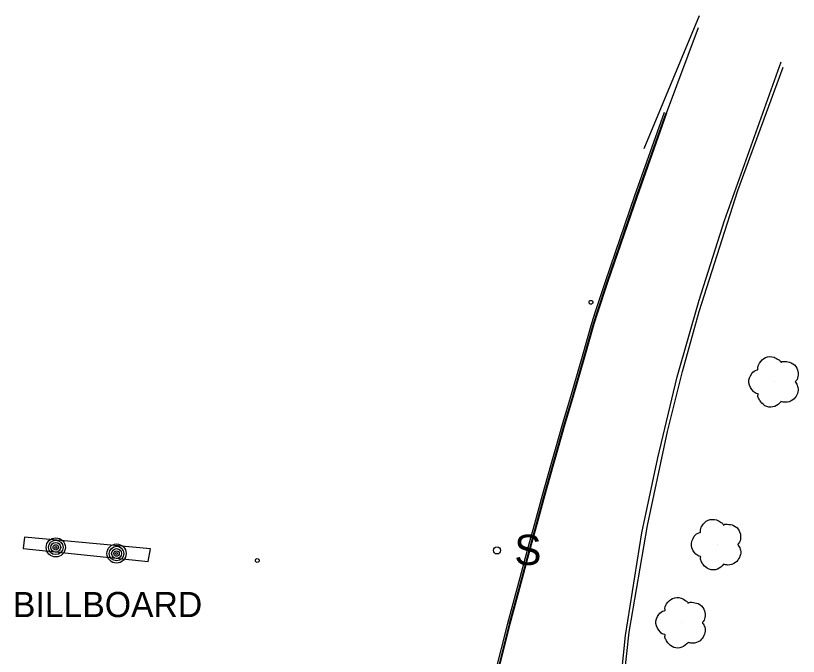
# Model space of a CAD drawing. Extents: x 368532 to 392481, y 10654822 to 10676899.
# Drawn here: x 375180.4 to 375335.6, y 10671859.3 to 10671986.4 of the extents above; entities that cross this region are included whole.
import ezdxf

# ---------------------------------------------------------------- set-up
doc = ezdxf.new("R2010")
doc.units = 0
for name, color, linetype in [('p_road - paved curb', 7, 'Continuous'), ('p_road guard rails', 7, 'Continuous'), ('p_structure billboard', 7, 'Continuous'), ('p_structure sign', 7, 'Continuous'), ('p_structure unidentified', 7, 'Continuous'), ('p_veg tree', 7, 'Continuous')]:
    doc.layers.add(name, color=color, linetype=linetype)

msp = doc.modelspace()

# ---------------------------------------------------------------- linework, layer by layer
at = {"layer": 'p_road - paved curb'}
for p, q in [((375309.47, 10671967.03), (375315.78, 10671984.06)), ((375320.91, 10671945.76), (375332.2, 10671977.23)), ((375309, 10671967.19), (375303.13, 10671950.65)), ((375309.33, 10671967.08), (375303.46, 10671950.54)), ((375309.47, 10671967.03), (375303.6, 10671950.49)), ((375303.13, 10671950.65), (375297.31, 10671933.62)), ((375303.46, 10671950.54), (375297.64, 10671933.51)), ((375303.6, 10671950.49), (375297.78, 10671933.46)), ((375315.89, 10671929.94), (375320.91, 10671945.76)), ((375297.31, 10671933.62), (375295.28, 10671927.62)), ((375297.64, 10671933.51), (375295.62, 10671927.51)), ((375297.78, 10671933.46), (375295.76, 10671927.46)), ((375311.56, 10671914.74), (375315.89, 10671929.94)), ((375295.28, 10671927.62), (375294.56, 10671925.35)), ((375295.62, 10671927.51), (375294.9, 10671925.25)), ((375295.76, 10671927.46), (375295.04, 10671925.21)), ((375294.56, 10671925.35), (375292.7, 10671918.8)), ((375294.9, 10671925.25), (375293.04, 10671918.7)), ((375295.04, 10671925.21), (375293.18, 10671918.66)), ((375292.7, 10671918.8), (375290.28, 10671910.33)), ((375293.04, 10671918.7), (375290.62, 10671910.23)), ((375293.18, 10671918.66), (375290.76, 10671910.19)), ((375307.73, 10671898.69), (375311.56, 10671914.74)), ((375290.28, 10671910.33), (375288.83, 10671905.53)), ((375290.62, 10671910.23), (375289.17, 10671905.43)), ((375290.76, 10671910.19), (375289.31, 10671905.39)), ((375288.83, 10671905.53), (375287.35, 10671900.37)), ((375289.17, 10671905.43), (375287.69, 10671900.27)), ((375289.31, 10671905.39), (375287.83, 10671900.23)), ((375287.35, 10671900.37), (375286.43, 10671897.12)), ((375287.69, 10671900.27), (375286.77, 10671897.02)), ((375287.83, 10671900.23), (375286.91, 10671896.98)), ((375304.58, 10671883.81), (375307.73, 10671898.69)), ((375286.43, 10671897.12), (375284.8, 10671891.26)), ((375286.77, 10671897.02), (375285.14, 10671891.17)), ((375286.91, 10671896.98), (375285.28, 10671891.13)), ((375284.8, 10671891.26), (375283.27, 10671885.62)), ((375285.14, 10671891.17), (375283.61, 10671885.53)), ((375285.28, 10671891.13), (375283.75, 10671885.49)), ((375283.27, 10671885.62), (375282.15, 10671881.55)), ((375283.61, 10671885.53), (375282.49, 10671881.46)), ((375283.75, 10671885.49), (375282.63, 10671881.42)), ((375301.34, 10671863.46), (375304.58, 10671883.81)), ((375282.15, 10671881.55), (375279.63, 10671872.16)), ((375282.49, 10671881.46), (375279.97, 10671872.07)), ((375282.63, 10671881.42), (375280.11, 10671872.03)), ((375279.63, 10671872.16), (375277.91, 10671865.84)), ((375279.97, 10671872.07), (375278.24, 10671865.75)), ((375280.11, 10671872.03), (375278.39, 10671865.71)), ((375277.91, 10671865.84), (375274.55, 10671852.35)), ((375278.24, 10671865.75), (375274.89, 10671852.27)), ((375278.39, 10671865.71), (375275.04, 10671852.24)), ((375299.39, 10671845.38), (375301.34, 10671863.46))]:
    msp.add_line(p, q, dxfattribs=at)
at = {"layer": 'p_road guard rails'}
for p, q in [((375305.05, 10671960.06), (375315.96, 10671986.39)), ((375323.59, 10671951.72), (375332.56, 10671976.18)), ((375315.89, 10671927.69), (375323.59, 10671951.72)), ((375312.59, 10671915.81), (375315.89, 10671927.69)), ((375309.62, 10671903.93), (375312.59, 10671915.81)), ((375305.69, 10671885.31), (375309.62, 10671903.93)), ((375302.07, 10671864.12), (375305.69, 10671885.31)), ((375299.64, 10671842.11), (375302.07, 10671864.12))]:
    msp.add_line(p, q, dxfattribs=at)
at = {"layer": 'p_structure billboard'}
msp.add_lwpolyline([(375181.92, 10671880.69), (375206.71, 10671878.13), (375207.14, 10671880.64), (375182.19, 10671882.99)], close=True, dxfattribs=at)
for centre, radius in [((375188.39, 10671880.94), 1.9), ((375188.39, 10671880.94), 1.44), ((375188.39, 10671880.94), 0.973), ((375188.39, 10671880.94), 0.539), ((375188.39, 10671880.94), 0.192), ((375200.44, 10671879.72), 1.9), ((375200.44, 10671879.72), 1.44), ((375200.44, 10671879.72), 0.973), ((375200.44, 10671879.72), 0.539), ((375200.44, 10671879.72), 0.192)]:
    msp.add_circle(centre, radius, dxfattribs=at)
at = {"layer": 'p_structure sign'}
msp.add_circle((375275.85, 10671880.35), 0.713, dxfattribs=at)
at = {"layer": 'p_structure unidentified'}
for centre in [(375294.47, 10671929.54), (375228.33, 10671878.35)]:
    msp.add_circle(centre, 0.375, dxfattribs=at)
at = {"layer": 'p_veg tree'}
for p, q in [((375330.91, 10671913.82), (375330.91, 10671913.82)), ((375319.52, 10671881.56), (375319.52, 10671881.56)), ((375312.49, 10671866.06), (375312.49, 10671866.06))]:
    msp.add_line(p, q, dxfattribs=at)
for points in [[(375332.16, 10671909.85), (375330.93, 10671908.9), (375329.31, 10671908.88), (375328.12, 10671909.8), (375327.69, 10671910.53), (375327.59, 10671911.23), (375327.6, 10671911.38), (375327.5, 10671911.41), (375326.66, 10671911.88), (375325.77, 10671913.59), (375326.36, 10671915.41), (375327.43, 10671916.14), (375327.57, 10671916.19), (375327.57, 10671916.31), (375327.89, 10671917.49), (375329.08, 10671918.57), (375330.76, 10671918.64), (375331.7, 10671918.11), (375332.09, 10671917.72), (375332.14, 10671917.62), (375332.22, 10671917.68), (375332.88, 10671917.81), (375334.14, 10671917.56), (375335.27, 10671916.47), (375335.53, 10671915.11), (375335.16, 10671914.03), (375334.99, 10671913.82), (375334.98, 10671913.75), (375335.02, 10671913.7), (375335.25, 10671913.31), (375335.55, 10671912.38), (375335.28, 10671911.2), (375334.51, 10671910.19), (375332.99, 10671909.71), (375332.14, 10671909.84)], [(375320.77, 10671877.58), (375319.53, 10671876.63), (375317.92, 10671876.62), (375316.73, 10671877.53), (375316.3, 10671878.27), (375316.2, 10671878.96), (375316.21, 10671879.11), (375316.1, 10671879.15), (375315.27, 10671879.62), (375314.37, 10671881.33), (375314.96, 10671883.15), (375316.04, 10671883.88), (375316.18, 10671883.93), (375316.18, 10671884.05), (375316.5, 10671885.22), (375317.69, 10671886.31), (375319.36, 10671886.38), (375320.31, 10671885.85), (375320.69, 10671885.45), (375320.75, 10671885.35), (375320.83, 10671885.42), (375321.49, 10671885.55), (375322.74, 10671885.3), (375323.88, 10671884.21), (375324.14, 10671882.84), (375323.77, 10671881.77), (375323.6, 10671881.56), (375323.59, 10671881.49), (375323.62, 10671881.43), (375323.85, 10671881.04), (375324.15, 10671880.12), (375323.89, 10671878.93), (375323.12, 10671877.93), (375321.59, 10671877.44), (375320.74, 10671877.58)], [(375313.73, 10671862.09), (375312.5, 10671861.14), (375310.89, 10671861.12), (375309.7, 10671862.04), (375309.26, 10671862.77), (375309.16, 10671863.47), (375309.18, 10671863.62), (375309.07, 10671863.65), (375308.23, 10671864.12), (375307.34, 10671865.83), (375307.93, 10671867.65), (375309.01, 10671868.38), (375309.15, 10671868.43), (375309.15, 10671868.55), (375309.46, 10671869.73), (375310.66, 10671870.81), (375312.33, 10671870.88), (375313.28, 10671870.35), (375313.66, 10671869.95), (375313.71, 10671869.86), (375313.8, 10671869.92), (375314.45, 10671870.05), (375315.71, 10671869.8), (375316.84, 10671868.71), (375317.1, 10671867.35), (375316.73, 10671866.27), (375316.57, 10671866.06), (375316.56, 10671865.99), (375316.59, 10671865.94), (375316.82, 10671865.55), (375317.12, 10671864.62), (375316.85, 10671863.44), (375316.09, 10671862.43), (375314.56, 10671861.95), (375313.71, 10671862.08)]]:
    msp.add_spline(points, degree=3, dxfattribs=at)

# ---------------------------------------------------------------- texts
at = {"layer": 'p_structure billboard'}
msp.add_text('BILLBOARD', height=5, dxfattribs=at).set_placement((375179.89, 10671867.11))
at = {"layer": 'p_structure sign'}
msp.add_text('S', height=6, dxfattribs=at).set_placement((375279.3, 10671877.45))

doc.saveas('drawing.dxf')
